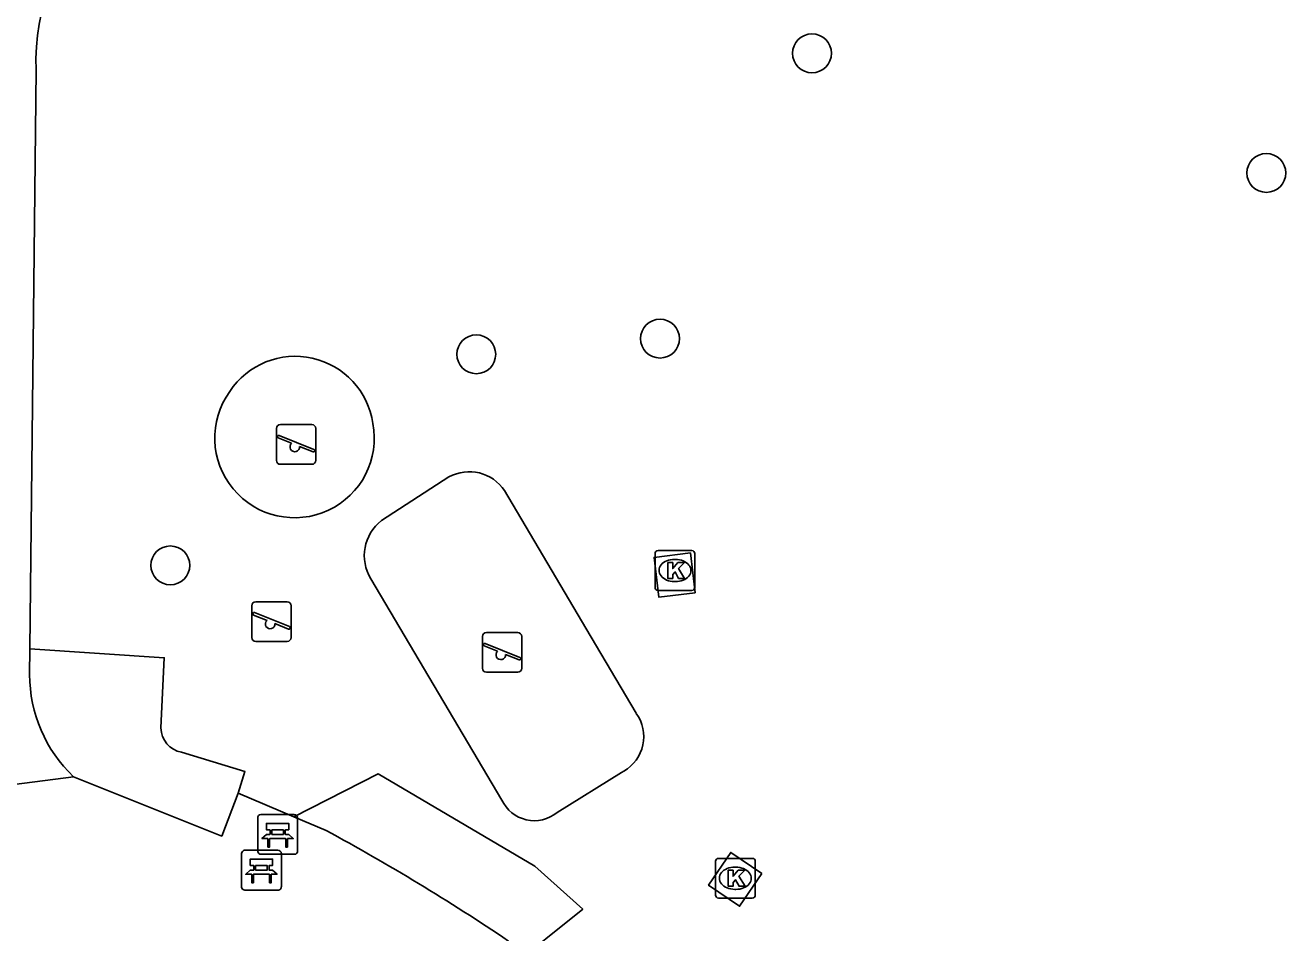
# Model space of a CAD drawing. Extents: x 160732 to 162105, y 387428 to 388479.
# Drawn here: x 160878.12 to 160909.82, y 387806.41 to 387829.24 of the extents above; entities that cross this region are included whole.
import ezdxf

# ---------------------------------------------------------------- set-up
doc = ezdxf.new("R2010")
doc.units = 0
for name, color, linetype in [('IMGEO_Bank', 7, 'Continuous'), ('IMGEO_Boom', 7, 'Continuous'), ('IMGEO_Groenvoorziening', 7, 'Continuous'), ('IMGEO_Kolk', 7, 'Continuous'), ('IMGEO_Speelvoorziening', 7, 'Continuous'), ('IMGEO_Voetpad_gesloten', 7, 'Continuous')]:
    doc.layers.add(name, color=color, linetype=linetype)

msp = doc.modelspace()

# ---------------------------------------------------------------- linework, layer by layer
at = {"layer": 'IMGEO_Bank'}
for p, q in [((160883.97, 387808.455), (160883.97, 387809.296)), ((160883.97, 387809.296), (160883.97, 387808.455)), ((160884.045, 387809.38), (160884.886, 387809.38)), ((160884.886, 387809.38), (160884.045, 387809.38)), ((160884.97, 387809.305), (160884.97, 387808.464)), ((160884.97, 387808.464), (160884.97, 387809.305)), ((160884.667, 387808.778), (160884.274, 387808.778)), ((160884.279, 387808.886), (160884.279, 387808.992)), ((160884.323, 387808.992), (160884.323, 387808.886)), ((160884.611, 387808.998), (160884.329, 387808.998)), ((160884.329, 387808.88), (160884.611, 387808.88)), ((160884.617, 387808.886), (160884.617, 387808.992)), ((160884.661, 387808.992), (160884.661, 387808.886)), ((160883.637, 387808.481), (160884.478, 387808.481)), ((160884.478, 387808.481), (160883.637, 387808.481)), ((160883.562, 387807.556), (160883.562, 387808.397)), ((160883.562, 387808.397), (160883.562, 387807.556)), ((160884.895, 387808.38), (160884.054, 387808.38)), ((160884.054, 387808.38), (160884.895, 387808.38)), ((160884.562, 387808.406), (160884.562, 387807.565)), ((160884.562, 387807.565), (160884.562, 387808.406)), ((160884.259, 387807.879), (160883.866, 387807.879)), ((160883.871, 387807.987), (160883.871, 387808.093)), ((160883.915, 387808.093), (160883.915, 387807.987)), ((160884.203, 387808.099), (160883.921, 387808.099)), ((160883.921, 387807.981), (160884.203, 387807.981)), ((160884.209, 387807.987), (160884.209, 387808.093)), ((160884.253, 387808.093), (160884.253, 387807.987)), ((160884.487, 387807.481), (160883.646, 387807.481)), ((160883.646, 387807.481), (160884.487, 387807.481))]:
    msp.add_line(p, q, dxfattribs=at)
for points in [[(160884.273, 387808.998), (160884.187, 387808.998), (160884.187, 387809.159), (160884.75, 387809.159), (160884.75, 387808.998), (160884.667, 387808.998)], [(160884.217, 387808.778), (160884.075, 387808.778), (160884.187, 387808.88), (160884.273, 387808.88)], [(160884.267, 387808.771), (160884.267, 387808.564), (160884.224, 387808.564), (160884.224, 387808.771)], [(160884.667, 387808.88), (160884.75, 387808.88), (160884.862, 387808.778), (160884.723, 387808.778)], [(160884.717, 387808.771), (160884.717, 387808.564), (160884.673, 387808.564), (160884.673, 387808.771)], [(160883.865, 387808.099), (160883.779, 387808.099), (160883.779, 387808.26), (160884.342, 387808.26), (160884.342, 387808.099), (160884.259, 387808.099)], [(160883.809, 387807.879), (160883.667, 387807.879), (160883.779, 387807.981), (160883.865, 387807.981)], [(160883.859, 387807.872), (160883.859, 387807.665), (160883.816, 387807.665), (160883.816, 387807.872)], [(160884.259, 387807.981), (160884.342, 387807.981), (160884.454, 387807.879), (160884.315, 387807.879)], [(160884.309, 387807.872), (160884.309, 387807.665), (160884.265, 387807.665), (160884.265, 387807.872)]]:
    msp.add_lwpolyline(points, dxfattribs=at)
for centre, radius, start, end in [((160884.048, 387809.302), 0.0779, 92.4484, 184.2845), ((160884.048, 387809.302), 0.0779, 92.4484, 184.2845), ((160884.892, 387809.302), 0.0779, 2.4484, 94.2845), ((160884.892, 387809.302), 0.0779, 2.4484, 94.2845), ((160884.217, 387808.771), 0.00671, 2.8957, 87.1043), ((160884.274, 387808.771), 0.00671, 92.8957, 177.1043), ((160884.272, 387808.991), 0.00671, 2.8957, 87.1043), ((160884.272, 387808.887), 0.00671, 272.8957, 357.1043), ((160884.329, 387808.991), 0.00671, 92.8957, 177.1043), ((160884.329, 387808.887), 0.00671, 182.8957, 267.1043), ((160884.611, 387808.991), 0.00671, 2.8957, 87.1043), ((160884.611, 387808.887), 0.00671, 272.8957, 357.1043), ((160884.668, 387808.991), 0.00671, 92.8957, 177.1043), ((160884.668, 387808.887), 0.00671, 182.8957, 267.1043), ((160884.666, 387808.771), 0.00671, 2.8957, 87.1043), ((160884.723, 387808.771), 0.00671, 92.8957, 177.1043), ((160883.64, 387808.403), 0.0779, 92.4484, 184.2845), ((160883.64, 387808.403), 0.0779, 92.4484, 184.2845), ((160884.048, 387808.458), 0.0779, 182.4484, 274.2845), ((160884.048, 387808.458), 0.0779, 182.4484, 274.2845), ((160884.484, 387808.403), 0.0779, 2.4484, 94.2845), ((160884.484, 387808.403), 0.0779, 2.4484, 94.2845), ((160884.892, 387808.458), 0.0779, 272.4484, 4.2845), ((160884.892, 387808.458), 0.0779, 272.4484, 4.2845), ((160883.809, 387807.872), 0.00671, 2.8957, 87.1043), ((160883.866, 387807.872), 0.00671, 92.8957, 177.1043), ((160883.864, 387808.092), 0.00671, 2.8957, 87.1043), ((160883.864, 387807.988), 0.00671, 272.8957, 357.1043), ((160883.921, 387808.092), 0.00671, 92.8957, 177.1043), ((160883.921, 387807.988), 0.00671, 182.8957, 267.1043), ((160884.203, 387808.092), 0.00671, 2.8957, 87.1043), ((160884.203, 387807.988), 0.00671, 272.8957, 357.1043), ((160884.26, 387808.092), 0.00671, 92.8957, 177.1043), ((160884.26, 387807.988), 0.00671, 182.8957, 267.1043), ((160884.258, 387807.872), 0.00671, 2.8957, 87.1043), ((160884.315, 387807.872), 0.00671, 92.8957, 177.1043), ((160883.64, 387807.559), 0.0779, 182.4484, 274.2845), ((160883.64, 387807.559), 0.0779, 182.4484, 274.2845), ((160884.484, 387807.559), 0.0779, 272.4484, 4.2845), ((160884.484, 387807.559), 0.0779, 272.4484, 4.2845)]:
    msp.add_arc(centre, radius, start, end, dxfattribs=at)
at = {"layer": 'IMGEO_Boom'}
for centre in [(160897.907, 387828.53), (160909.333, 387825.521), (160894.085, 387821.353), (160889.464, 387820.959), (160881.77, 387815.648)]:
    msp.add_circle(centre, 0.489, dxfattribs=at)
at = {"layer": 'IMGEO_Groenvoorziening'}
for points in [[(160887.078, 387816.774), (160888.776, 387817.875)], [(160890.175, 387817.529), (160892.223, 387814.067), (160893.489, 387811.927)], [(160894.972, 387814.955), (160894.056, 387814.845), (160893.935, 387815.851), (160894.851, 387815.961), (160894.972, 387814.955)], [(160890.105, 387809.746), (160886.813, 387815.313)], [(160878.24, 387813.551), (160881.616, 387813.323), (160881.532, 387811.559)], [(160882.052, 387810.949), (160883.647, 387810.46), (160883.474, 387809.915)], [(160884.875, 387809.324), (160886.993, 387810.403), (160890.937, 387808.082), (160892.14, 387807.001), (160890.238, 387805.478)], [(160893.176, 387810.473), (160893.115, 387810.435), (160891.495, 387809.431)], [(160896.645, 387807.899), (160896.088, 387807.074), (160895.307, 387807.602), (160895.864, 387808.427), (160896.645, 387807.899)]]:
    msp.add_lwpolyline(points, dxfattribs=at)
for centre, radius, start, end in [((160884.911, 387818.932), 1.976, 8.4028, 146.4621), ((160884.894, 387818.853), 2.006, 144.3071, 10.5578), ((160889.285, 387816.931), 1.073, 33.9054, 118.3114), ((160887.761, 387815.896), 1.112, 127.8489, 211.5898), ((160892.671, 387811.342), 1.005, 300.1443, 35.5585), ((160882.169, 387811.575), 0.637, 181.4591, 259.4334), ((160890.922, 387810.128), 0.902, 205.033, 309.4297)]:
    msp.add_arc(centre, radius, start, end, dxfattribs=at)
at = {"layer": 'IMGEO_Kolk'}
for p, q in [((160893.96, 387815.094), (160893.96, 387815.946)), ((160894.035, 387816.02), (160894.887, 387816.02)), ((160894.448, 387815.8), (160894.473, 387815.8)), ((160894.961, 387815.946), (160894.961, 387815.094)), ((160894.471, 387815.24), (160894.446, 387815.24)), ((160894.887, 387815.02), (160894.035, 387815.02)), ((160895.479, 387807.352), (160895.479, 387808.204)), ((160895.554, 387808.278), (160896.406, 387808.278)), ((160896.48, 387808.204), (160896.48, 387807.352)), ((160895.967, 387808.058), (160895.992, 387808.058)), ((160895.99, 387807.498), (160895.965, 387807.498)), ((160896.406, 387807.278), (160895.554, 387807.278))]:
    msp.add_line(p, q, dxfattribs=at)
for points in [[(160893.96, 387815.094), (160893.96, 387815.946)], [(160894.035, 387816.02), (160894.887, 387816.02)], [(160894.961, 387815.946), (160894.961, 387815.094)], [(160894.281, 387815.72), (160894.404, 387815.72), (160894.404, 387815.569), (160894.534, 387815.72), (160894.698, 387815.72), (160894.552, 387815.569), (160894.705, 387815.32), (160894.553, 387815.32), (160894.468, 387815.484), (160894.404, 387815.417), (160894.404, 387815.32), (160894.281, 387815.32), (160894.281, 387815.72)], [(160894.887, 387815.02), (160894.035, 387815.02)], [(160895.479, 387807.352), (160895.479, 387808.204)], [(160895.554, 387808.278), (160896.406, 387808.278)], [(160896.48, 387808.204), (160896.48, 387807.352)], [(160895.8, 387807.978), (160895.923, 387807.978), (160895.923, 387807.827), (160896.053, 387807.978), (160896.217, 387807.978), (160896.071, 387807.827), (160896.224, 387807.578), (160896.072, 387807.578), (160895.987, 387807.742), (160895.923, 387807.675), (160895.923, 387807.578), (160895.8, 387807.578), (160895.8, 387807.978)], [(160896.406, 387807.278), (160895.554, 387807.278)]]:
    msp.add_lwpolyline(points, dxfattribs=at)
for centre, start, end in [((160894.037, 387815.944), 91.552, 178.448), ((160894.037, 387815.944), 91.552, 178.448), ((160894.885, 387815.944), 1.552, 88.448), ((160894.885, 387815.944), 1.552, 88.448), ((160894.037, 387815.096), 181.552, 268.448), ((160894.037, 387815.096), 181.552, 268.448), ((160894.885, 387815.096), 271.552, 358.448), ((160894.885, 387815.096), 271.552, 358.448), ((160895.556, 387808.202), 91.552, 178.448), ((160895.556, 387808.202), 91.552, 178.448), ((160896.404, 387808.202), 1.552, 88.448), ((160896.404, 387808.202), 1.552, 88.448), ((160895.556, 387807.354), 181.552, 268.448), ((160895.556, 387807.354), 181.552, 268.448), ((160896.404, 387807.354), 271.552, 358.448), ((160896.404, 387807.354), 271.552, 358.448)]:
    msp.add_arc(centre, 0.0765, start, end, dxfattribs=at)
for centre, major_axis, ratio, start_param, end_param in [((160894.447, 387815.52), (-0.387, 0.002), 0.722429, 4.712389, 7.853982), ((160894.472, 387815.52), (-0.39, 0.002), 0.717154, 1.570796, 4.712389), ((160895.966, 387807.778), (-0.387, 0.002), 0.722429, 4.712389, 7.853982), ((160895.991, 387807.778), (-0.39, 0.002), 0.717154, 1.570796, 4.712389)]:
    msp.add_ellipse(centre, major_axis=major_axis, ratio=ratio, start_param=start_param, end_param=end_param, dxfattribs=at)
at = {"layer": 'IMGEO_Speelvoorziening'}
for p, q in [((160884.438, 387818.291), (160884.438, 387819.091)), ((160884.438, 387819.091), (160884.438, 387818.291)), ((160884.507, 387818.916), (160885.383, 387818.563)), ((160884.538, 387819.191), (160885.328, 387819.191)), ((160885.328, 387819.191), (160884.538, 387819.191)), ((160885.428, 387819.091), (160885.428, 387818.291)), ((160885.428, 387818.291), (160885.428, 387819.091)), ((160884.821, 387818.719), (160884.482, 387818.856)), ((160885.359, 387818.503), (160885.019, 387818.64)), ((160885.328, 387818.191), (160884.538, 387818.191)), ((160884.538, 387818.191), (160885.328, 387818.191)), ((160883.819, 387813.835), (160883.819, 387814.635)), ((160883.819, 387814.635), (160883.819, 387813.835)), ((160883.919, 387814.735), (160884.709, 387814.735)), ((160884.709, 387814.735), (160883.919, 387814.735)), ((160884.809, 387814.635), (160884.809, 387813.835)), ((160884.809, 387813.835), (160884.809, 387814.635)), ((160884.202, 387814.263), (160883.863, 387814.4)), ((160883.888, 387814.46), (160884.764, 387814.107)), ((160884.74, 387814.047), (160884.4, 387814.184)), ((160889.618, 387813.059), (160889.618, 387813.859)), ((160889.618, 387813.859), (160889.618, 387813.059)), ((160889.718, 387813.959), (160890.508, 387813.959)), ((160890.508, 387813.959), (160889.718, 387813.959)), ((160890.608, 387813.859), (160890.608, 387813.059)), ((160890.608, 387813.059), (160890.608, 387813.859)), ((160884.709, 387813.735), (160883.919, 387813.735)), ((160883.919, 387813.735), (160884.709, 387813.735)), ((160890.001, 387813.487), (160889.662, 387813.624)), ((160889.687, 387813.684), (160890.563, 387813.331)), ((160890.539, 387813.271), (160890.199, 387813.408)), ((160890.508, 387812.959), (160889.718, 387812.959)), ((160889.718, 387812.959), (160890.508, 387812.959))]:
    msp.add_line(p, q, dxfattribs=at)
for centre, radius, start, end in [((160884.538, 387819.091), 0.1, 90, 180), ((160884.538, 387819.091), 0.1, 90, 180), ((160884.495, 387818.886), 0.0327, 68.078, 248.078), ((160885.328, 387819.091), 0.1, 0, 90), ((160885.328, 387819.091), 0.1, 360, 90), ((160884.9, 387818.629), 0.12, 130.9928, 5.1632), ((160884.538, 387818.291), 0.1, 180, 270), ((160884.538, 387818.291), 0.1, 180, 270), ((160885.328, 387818.291), 0.1, 270, 0), ((160885.328, 387818.291), 0.1, 270, 0), ((160885.371, 387818.533), 0.0327, 248.078, 68.078), ((160883.919, 387814.635), 0.1, 90, 180), ((160883.919, 387814.635), 0.1, 90, 180), ((160884.709, 387814.635), 0.1, 0, 90), ((160884.709, 387814.635), 0.1, 360, 90), ((160883.876, 387814.43), 0.0327, 68.078, 248.078), ((160884.281, 387814.173), 0.12, 130.9928, 5.1632), ((160883.919, 387813.835), 0.1, 180, 270), ((160883.919, 387813.835), 0.1, 180, 270), ((160884.709, 387813.835), 0.1, 270, 0), ((160884.709, 387813.835), 0.1, 270, 0), ((160884.752, 387814.077), 0.0327, 248.078, 68.078), ((160889.718, 387813.859), 0.1, 90, 180), ((160889.718, 387813.859), 0.1, 90, 180), ((160890.508, 387813.859), 0.1, 0, 90), ((160890.508, 387813.859), 0.1, 360, 90), ((160889.675, 387813.654), 0.0327, 68.078, 248.078), ((160890.08, 387813.397), 0.12, 130.9928, 5.1632), ((160890.551, 387813.301), 0.0327, 248.078, 68.078), ((160889.718, 387813.059), 0.1, 180, 270), ((160889.718, 387813.059), 0.1, 180, 270), ((160890.508, 387813.059), 0.1, 270, 0), ((160890.508, 387813.059), 0.1, 270, 0)]:
    msp.add_arc(centre, radius, start, end, dxfattribs=at)
at = {"layer": 'IMGEO_Voetpad_gesloten'}
for points in [[(160878.394, 387828.111), (160878.24, 387813.551)], [(160878.24, 387813.551), (160878.233, 387812.903)], [(160879.337, 387810.332), (160875.756, 387809.869)], [(160883.474, 387809.915), (160883.063, 387808.84), (160879.337, 387810.332)], [(160883.474, 387809.915), (160884.875, 387809.324)], [(160885.687, 387808.981), (160884.875, 387809.324)]]:
    msp.add_lwpolyline(points, dxfattribs=at)
for centre, radius, start, end in [((160883.678, 387828.32), 5.288, 132.3578, 182.2701), ((160881.757, 387812.894), 3.524, 179.8486, 226.6292), ((160859.525, 387760.684), 54.928, 55.9591, 61.5564)]:
    msp.add_arc(centre, radius, start, end, dxfattribs=at)

doc.saveas('drawing.dxf')
